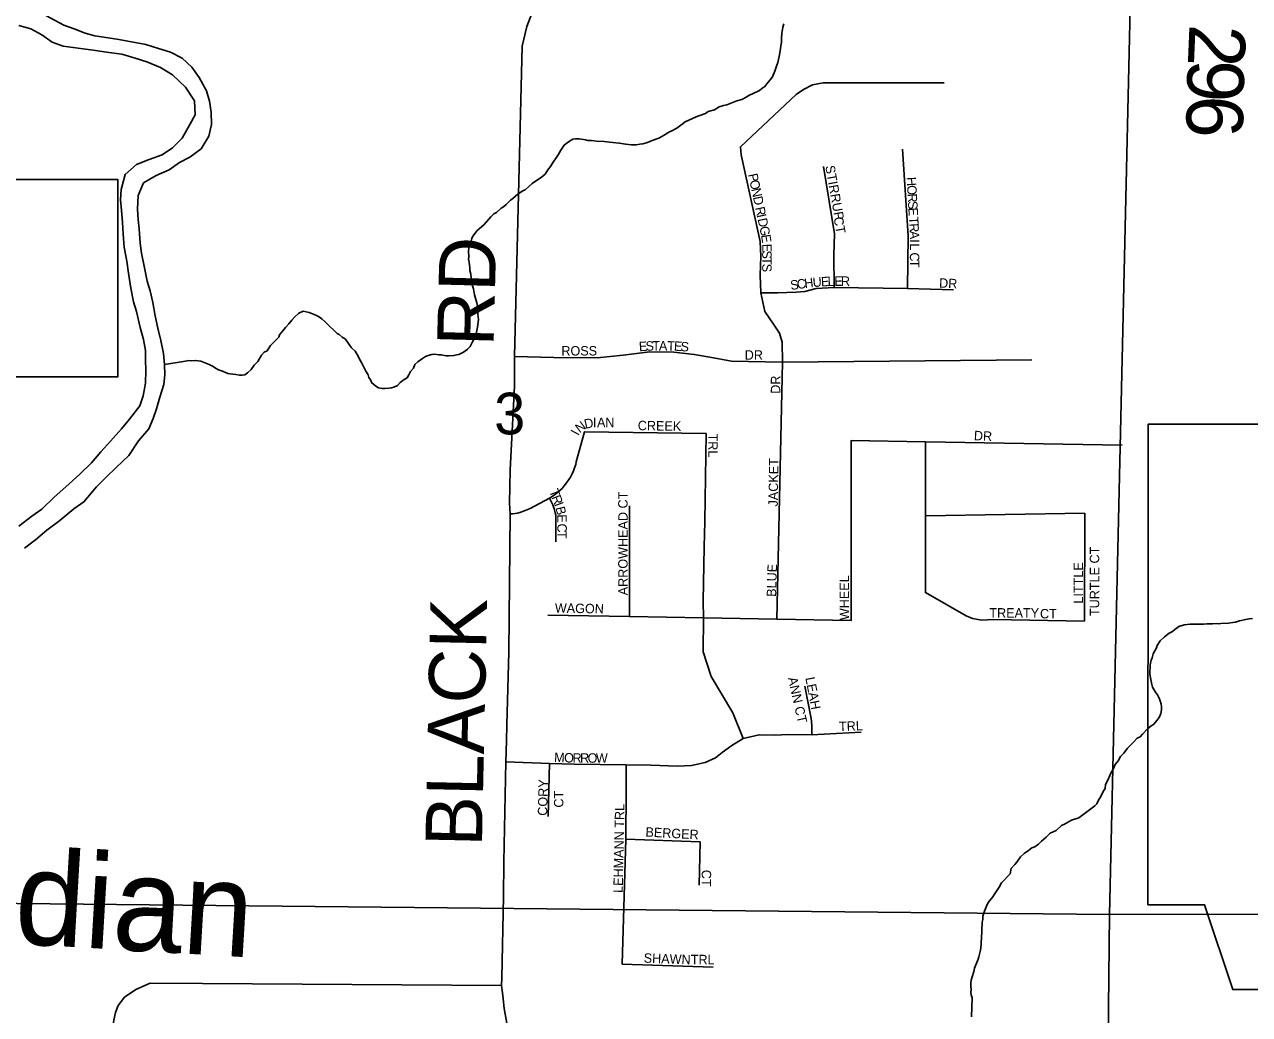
# Model space of a CAD drawing. Extents: x 1310247 to 1552180, y 377264 to 706493.
# Drawn here: x 1361294 to 1367792, y 507902 to 513154 of the extents above; entities that cross this region are included whole.
import ezdxf

# ---------------------------------------------------------------- set-up
doc = ezdxf.new("R2010")
doc.units = 0
for name, color, linetype in [('GM_X_Corporation', 7, 'Continuous'), ('GM_X_Major_River', 7, 'Continuous'), ('GM_X_Minor_River', 7, 'Continuous'), ('GM_X_Minor_River_Text', 7, 'Continuous'), ('GM_X_Section', 7, 'Continuous'), ('GM_X_Section_Text', 7, 'Continuous'), ('GM_X_Township_Road', 7, 'Continuous'), ('GM_X_Township_Road_Text', 7, 'Continuous'), ('GM_X_Township_Subdivision', 7, 'Continuous'), ('GM_X_Township_Subdivision_Text', 7, 'Continuous')]:
    doc.layers.add(name, color=color, linetype=linetype)

msp = doc.modelspace()

# ---------------------------------------------------------------- linework, layer by layer
at = {"layer": 'GM_X_Corporation'}
for points in [[(1360048.6, 512332.4), (1361788.4, 512332.3), (1361788.3, 511284.4), (1359108.4, 511284.5)], [(1367853.8, 508033.9), (1367703.8, 508033.9), (1367553.8, 508483.9), (1367253.8, 508483.9), (1367254.1, 511033.6), (1369004, 511033.5)]]:
    msp.add_lwpolyline(points, dxfattribs=at)
at = {"layer": 'GM_X_Major_River'}
for points in [[(1361558.1, 513131.8), (1361502.3, 513151), (1361430.9, 513188.6), (1361365.5, 513226), (1361309.7, 513247.2), (1361239.9, 513266.7)], [(1361263.5, 513147.9), (1361327.3, 513130.5), (1361386.9, 513099.2), (1361440.2, 513060), (1361500, 513038.7), (1361552, 513031.7), (1361606, 513024.5), (1361670, 513015.2), (1361742, 513005.7), (1361810, 512996.3), (1361881.8, 512974.7), (1361943.6, 512955.4), (1362015.2, 512925.9), (1362078.6, 512886.5), (1362147.4, 512820.9), (1362196.1, 512749.7), (1362198.6, 512675.4), (1362171.4, 512623.8), (1362129.7, 512550.4), (1362078.5, 512499.3), (1362023.5, 512462.3), (1361954.8, 512437.7), (1361888, 512411), (1361828.7, 512358), (1361807, 512278.2), (1361803.8, 512224.1), (1361808.7, 512167.9), (1361813.4, 512105.6), (1361818, 512041.3), (1361822.6, 511973), (1361837.1, 511898.5), (1361845.8, 511834.1), (1361858.2, 511755.7), (1361872.7, 511683.1), (1361887.6, 511630.7), (1361907.9, 511546), (1361924.7, 511483.5), (1361935.5, 511425.1), (1361936.4, 511375), (1361937.2, 511318.8), (1361935.8, 511250.6), (1361924.4, 511184.6), (1361905.2, 511130.9), (1361851.5, 511059.8), (1361808.3, 511008.5), (1361750.8, 510943.5), (1361699.4, 510886.4), (1361650, 510829.2), (1361588.6, 510770.3), (1361529.3, 510715.3), (1361451.6, 510646.7), (1361386, 510581.9), (1361333.1, 510544.9), (1361263.7, 510492.1)], [(1361293.4, 510375.2), (1361352.5, 510420.1), (1361411.8, 510471), (1361481, 510521.8), (1361556.6, 510584.4), (1361609.6, 510621.4), (1361675.4, 510700.3), (1361724.7, 510751.5), (1361779.9, 510804.5), (1361847.5, 510867.3), (1361899.3, 510944.5), (1361952.8, 511009.5), (1361976, 511063.2), (1361995.1, 511115), (1362012.5, 511176.8), (1362034, 511244.6), (1362039.1, 511294.6), (1362036.2, 511350.8), (1362031.4, 511409.1), (1362016.8, 511477.6), (1362002.1, 511542.1), (1361987.5, 511608.6), (1361974.9, 511679), (1361960.2, 511741.5), (1361945.2, 511792), (1361928.8, 511872.6), (1361914.2, 511941.1), (1361907.3, 511993.4), (1361902.9, 512069.7), (1361897.9, 512119.9), (1361893.1, 512174.2), (1361896.6, 512246.3), (1361926.1, 512313.9), (1361993.1, 512352.6), (1362062, 512383.3), (1362117, 512422.3), (1362171.7, 512449.3), (1362230.9, 512494.2), (1362272.4, 512561.5), (1362285.7, 512623.5), (1362285.1, 512689.7), (1362276.3, 512748), (1362259.4, 512802.5), (1362220.8, 512873.5), (1362181.8, 512928.5), (1362130.6, 512975.6), (1362069.1, 513007), (1362005.3, 513026.4), (1361937.5, 513047.8), (1361793.6, 513074.8), (1361737.7, 513084), (1361667.6, 513093.5), (1361615.8, 513108.6), (1361558.1, 513131.8)]]:
    msp.add_lwpolyline(points, dxfattribs=at)
at = {"layer": 'GM_X_Minor_River'}
for points in [[(1365309.7, 513083.5), (1365312.2, 513105.5), (1365317, 513139.5), (1365321.5, 513157.4)], [(1363696.4, 511659.5), (1363692.8, 511677.6), (1363685.5, 511707.9), (1363681.7, 511720), (1363676.5, 511752.2), (1363668.9, 511772.5), (1363665.3, 511788.6), (1363662.2, 511828.8), (1363656.6, 511849), (1363656.9, 511863), (1363653.6, 511893.2), (1363650, 511909.3), (1363650.3, 511921.4), (1363649, 511953.5), (1363651.3, 511967.5), (1363658, 511995.4), (1363664.4, 512009.3), (1363666.6, 512021.2), (1363674.9, 512033.1), (1363693.6, 512058.7), (1363705.9, 512070.4), (1363732.6, 512093.8), (1363767.6, 512133), (1363784.1, 512148.7), (1363798.3, 512156.4), (1363822.9, 512179.8), (1363835.2, 512187.5), (1363849.5, 512199.2), (1363872.1, 512222.7), (1363884.3, 512230.4), (1363913, 512255.8), (1363937.5, 512271.2), (1363949.7, 512277), (1363970.2, 512294.5), (1363986.6, 512310.1), (1363998.9, 512319.8), (1364035.5, 512343), (1364056, 512360.5), (1364070.6, 512382.2), (1364085.1, 512399.9), (1364095.5, 512417.7), (1364118.4, 512451.3), (1364124.7, 512463.1), (1364139.3, 512486.8), (1364156, 512514.5), (1364172.3, 512526.1), (1364184.6, 512535.9), (1364202.9, 512545.4), (1364217, 512547.1), (1364237.1, 512546.6), (1364269.1, 512541.8), (1364283.1, 512539.4), (1364301.1, 512539), (1364329.1, 512534.3), (1364369.3, 512533.3), (1364397.3, 512530.6), (1364449.4, 512525.2), (1364483.4, 512518.4), (1364497.4, 512518), (1364513.4, 512515.6), (1364525.5, 512515.3), (1364539.5, 512515), (1364557.7, 512518.5), (1364573.8, 512520.1), (1364598, 512527.6), (1364624.4, 512538.9), (1364658.8, 512550.1), (1364683.2, 512565.5), (1364715.8, 512584.8), (1364728, 512590.5), (1364754.4, 512603.9), (1364783, 512625.2), (1364799.4, 512636.9), (1364856.2, 512663.5), (1364870.4, 512669.2), (1364906.8, 512682.3), (1364921.1, 512692), (1364953.5, 512701.2), (1364979.9, 512716.6), (1365002.2, 512724.1), (1365020.3, 512727.6), (1365054.8, 512742.8), (1365073, 512748.4), (1365099.3, 512755.8), (1365125.8, 512771.1), (1365138, 512778.9), (1365152.2, 512784.5), (1365192.8, 512803.6), (1365205.1, 512815.3), (1365221.4, 512824.9), (1365231.7, 512838.7), (1365250.3, 512860.3), (1365262.7, 512876), (1365273.5, 512905.9), (1365284.2, 512937.7), (1365290.6, 512951.6), (1365297.3, 512983.5), (1365304.3, 513025.4), (1365306.7, 513041.4), (1365309.2, 513059.4), (1365309.7, 513083.5)], [(1362036.2, 511350.8), (1362137.4, 511365.3), (1362165.7, 511370.7), (1362177.7, 511370.4), (1362201.8, 511371.8), (1362229.8, 511367.1), (1362247.7, 511360.6), (1362273.6, 511349.9), (1362291.5, 511341.5), (1362311.3, 511328.9), (1362323.2, 511322.6), (1362345.1, 511314), (1362361, 511307.6), (1362372.9, 511303.3), (1362384.9, 511301), (1362398.9, 511298.7), (1362414.9, 511296.3), (1362434.9, 511293.8), (1362449, 511293.4), (1362463.1, 511295.1), (1362477.4, 511306.7), (1362495.9, 511324.3), (1362512.5, 511346), (1362531, 511365.6), (1362551.8, 511399.2), (1362566.3, 511414.8), (1362580.5, 511422.5), (1362599.2, 511450.1), (1362609.5, 511461.9), (1362642.4, 511495.2), (1362646.7, 511507.1), (1362665.3, 511528.7), (1362677.8, 511546.5), (1362696.3, 511566), (1362712.8, 511585.7), (1362727.2, 511601.4), (1362749.8, 511622.9), (1362772.1, 511632.3), (1362804.1, 511625.5), (1362839.9, 511612.6), (1362853.8, 511604.2), (1362871.6, 511591.8), (1362889.3, 511577.3), (1362908.9, 511556.7), (1362940.4, 511527.9), (1362952.1, 511515.5), (1362964, 511509.2), (1362979.7, 511494.8), (1362997.6, 511484.3), (1363017, 511455.8), (1363028.7, 511439.4), (1363048.3, 511420.9), (1363063.8, 511394.4), (1363069.5, 511382.2), (1363083, 511357.8), (1363094.5, 511335.5), (1363104.1, 511315.2), (1363117.7, 511294.8), (1363121.4, 511280.7), (1363129.1, 511268.4), (1363136.8, 511252.2), (1363158.5, 511235.6), (1363172.3, 511227.2), (1363192.3, 511222.7), (1363206.3, 511222.4), (1363226.5, 511223.9), (1363240.5, 511225.5), (1363252.7, 511229.3), (1363273, 511238.8), (1363287.4, 511254.5), (1363307.8, 511270), (1363324.1, 511279.6), (1363332.5, 511295.5), (1363341, 511313.3), (1363357.5, 511330.9), (1363363.9, 511350.8), (1363380.3, 511364.5), (1363400.7, 511378), (1363421.2, 511393.5), (1363435.3, 511397.2), (1363455.5, 511402.7), (1363469.6, 511404.4), (1363491.6, 511401.8), (1363503.7, 511401.5), (1363531.7, 511396.8), (1363543.7, 511396.5), (1363571.8, 511397.8), (1363586, 511401.5), (1363598.1, 511403.2), (1363618.4, 511414.7), (1363632.7, 511422.4), (1363644.9, 511432.1), (1363657.3, 511445.8), (1363672, 511473.5), (1363686.6, 511497.2), (1363693.4, 511531.2), (1363697.8, 511549.1), (1363702.8, 511589.1), (1363699.4, 511617.3), (1363699.8, 511635.3), (1363696.4, 511659.5)], [(1367808.3, 510002.5), (1367790.2, 510001), (1367772, 509997.4), (1367739.8, 509990.2), (1367717.5, 509982.8), (1367703.4, 509981.1), (1367681.2, 509977.6), (1367641, 509976.6), (1367629, 509974.9), (1367614.9, 509975.3), (1367596.8, 509973.7), (1367566.7, 509974.5), (1367550.6, 509972.9), (1367504.4, 509972), (1367478.3, 509972.7), (1367446.1, 509969.5), (1367417.8, 509960.1), (1367395.3, 509944.6), (1367383, 509932.9), (1367366.8, 509925.3), (1367342.2, 509905.8), (1367317.6, 509884.4), (1367303, 509858.7), (1367298.7, 509846.8), (1367281.9, 509815.1), (1367275.4, 509793.2), (1367271.1, 509781.3), (1367264.5, 509757.4), (1367263.3, 509707.2), (1367268.7, 509679), (1367274.1, 509652.8), (1367277.8, 509638.7), (1367293.2, 509612.2), (1367305, 509597.9), (1367312.6, 509579.6), (1367318.3, 509565.5), (1367323.9, 509547.3), (1367325.5, 509533.2), (1367325.2, 509517.2), (1367322.7, 509499.2), (1367314.3, 509481.3), (1367301.8, 509463.6), (1367283.2, 509440), (1367271, 509432.3), (1367250.5, 509416.7), (1367223.8, 509389.3), (1367211.4, 509375.6), (1367197.2, 509367.9), (1367176.6, 509346.3), (1367145.8, 509315), (1367125.1, 509287.5), (1367108.6, 509269.8), (1367096, 509248.1), (1367079.5, 509228.4), (1367068.9, 509202.6), (1367060.5, 509188.8), (1367052, 509168.9), (1367039.3, 509141.2), (1367028.8, 509121.4), (1367026.4, 509101.4), (1367020.1, 509089.5), (1367007.5, 509067.8), (1367001.2, 509053.9), (1366992.9, 509042), (1366982.3, 509020.2), (1366972, 509008.5), (1366957.7, 508998.8), (1366886.2, 508944.4), (1366847.8, 508933.3), (1366811.1, 508912.2), (1366794.9, 508904.6), (1366766.2, 508877.2), (1366735.7, 508863.9), (1366713.1, 508842.4), (1366688.5, 508821), (1366672.1, 508805.3), (1366653.7, 508791.7), (1366637.5, 508786.1), (1366619.1, 508772.5), (1366596.7, 508755.1), (1366578.2, 508737.5), (1366557.5, 508709.9), (1366547.1, 508698.1), (1366528.6, 508676.5), (1366521.9, 508648.6), (1366476.6, 508599.6), (1366464, 508577.8), (1366439.1, 508540.3), (1366430.7, 508526.5), (1366405.9, 508495), (1366397.4, 508477.2), (1366386.8, 508449.4), (1366378.1, 508423.5), (1366377.7, 508405.5), (1366373.4, 508391.6), (1366371.3, 508303.4)], [(1366371.3, 508303.4), (1366368.9, 508287.4), (1366368.7, 508275.3), (1366366.2, 508255.3), (1366365.9, 508243.3), (1366357, 508207.4), (1366352.8, 508195.5), (1366333.6, 508147.8), (1366329.1, 508129.9), (1366320.5, 508102), (1366316, 508084.1), (1366313.6, 508068.1), (1366313.2, 508050.1), (1366314.9, 508034), (1366314.5, 508017.9), (1366316.2, 508005.9), (1366321.9, 507989.7), (1366317.8, 507889.9)]]:
    msp.add_lwpolyline(points, dxfattribs=at)
at = {"layer": 'GM_X_Section'}
for points in [[(1360737.5, 513916.3), (1362023, 513887.1), (1367171.1, 513784.4), (1367049.5, 508432.7), (1360552.3, 508498)], [(1367171.1, 513784.4), (1367295, 513781.4), (1372501.2, 513756.8), (1372445.8, 508439.6), (1367049.5, 508432.7)], [(1367049.5, 508432.7), (1366992.5, 503140.2), (1360428.2, 503161.6), (1360552.3, 508498)], [(1372445.8, 508439.6), (1372373.2, 503099.2), (1366992.5, 503140.2), (1367049.5, 508432.7)]]:
    msp.add_lwpolyline(points, close=True, dxfattribs=at)
at = {"layer": 'GM_X_Township_Road'}
for points in [[(1363831.1, 508003.2), (1363825.2, 508056), (1363826.3, 508096.8), (1363834.8, 508528), (1363836.1, 508710.9), (1363847.5, 509242.1), (1363851, 509353.5), (1363853.1, 509438.5), (1363862.6, 509824.4), (1363870.4, 510558.4), (1363866.1, 510614.1), (1363871.1, 510790.6), (1363893.2, 511234.7), (1363894.2, 511393.1), (1363934, 513039.2), (1363959.4, 513143.4), (1364043.6, 513365.6), (1364095.9, 513481.7), (1364135.5, 513581.1), (1364159.7, 513661.5), (1364164.5, 513845.1), (1364165.6, 513886.6)], [(1361519.9, 506247.8), (1361599.7, 506620.7), (1361671.9, 506964.4), (1361749.6, 507342.9), (1361763.2, 507481.7), (1361763.2, 507672), (1361764.2, 507719.5), (1361762.2, 507766.9), (1361763.2, 507835), (1361767.7, 507872.4), (1361777.3, 507912.2), (1361791.5, 507949.6), (1361823.8, 507993.5), (1361884.7, 508034.3), (1361961.3, 508068.3), (1362237.8, 508066.2), (1363825.2, 508056)], [(1364917.9, 505664), (1364650.3, 506114.4), (1364259.9, 506765.6), (1364086, 507046.9), (1364031.5, 507162.8), (1363949.6, 507474.7), (1363903.6, 507687.8), (1363855.9, 507836.1), (1363838.8, 507933.3), (1363831.1, 508003.2)]]:
    msp.add_lwpolyline(points, dxfattribs=at)
at = {"layer": 'GM_X_Township_Subdivision'}
for points in [[(1365314.1, 511361.8), (1365313.3, 511468.9), (1365299.3, 511515.8), (1365266.5, 511564.2), (1365221.1, 511631.4), (1365199.2, 511729.9), (1365196.1, 511823.6), (1365199.2, 511923.7), (1365196.1, 512003.4), (1365096.1, 512462.9), (1365091.4, 512505), (1365329, 512728.5), (1365388.3, 512783.3), (1365425.8, 512808.3), (1365474.3, 512833.3), (1365530.6, 512844.2), (1366172.9, 512845)], [(1365977.6, 511753.3), (1365982.2, 512033.1), (1365951, 512492.5)], [(1365588.4, 511758), (1365586.8, 511931.5), (1365590, 512044), (1365532.1, 512400.4)], [(1365199.2, 511729.9), (1365288.3, 511729.9), (1365388.3, 511734.6), (1365433.7, 511737.7), (1365493.1, 511753.3), (1365588.4, 511758), (1365977.6, 511753.3), (1366222.9, 511747.1)], [(1363894.2, 511393.1), (1364102.1, 511386.8), (1364332.6, 511385.3), (1364470.2, 511399.3), (1364610.8, 511416.5), (1364739, 511415), (1364846.8, 511404), (1364929.7, 511388.4), (1365043.7, 511368.1), (1365314.1, 511361.8), (1366637, 511375.6)], [(1365285.4, 509999.3), (1365314.1, 511361.8)], [(1363870.4, 510558.4), (1363885, 510558.2), (1363896.3, 510559.5), (1363909.2, 510561.8), (1363921.8, 510564.6), (1363940.8, 510571.5), (1363976.6, 510586), (1364078.7, 510641.3), (1364103.6, 510657), (1364121.6, 510671.1), (1364135.4, 510683.1), (1364146.1, 510693), (1364156.6, 510705.8), (1364169.1, 510721.9), (1364181.9, 510739.8), (1364189.8, 510753.2), (1364198.6, 510770.3), (1364206.9, 510786.9), (1364212.4, 510801.7), (1364217.9, 510819.6), (1364221.3, 510833.5), (1364264.2, 510993.8), (1364909.9, 510984.8), (1364903.1, 510516.4), (1364900.3, 510383.6), (1364895, 510094.1), (1364896.2, 510006.1), (1364894.8, 509826.5), (1364937.4, 509695.4), (1365050.7, 509502.4), (1365105.6, 509366)], [(1364070.6, 510020.5), (1364503.3, 510012.9), (1364896.2, 510006.1), (1365285.4, 509999.3), (1365679.4, 509992.4), (1365679.4, 510947.4), (1366073.3, 510940.5), (1367117.1, 510922.3)], [(1366916.8, 509989), (1366432.9, 509997.5), (1366372, 509994), (1366322.9, 510002.8), (1366288.9, 510016), (1366073.3, 510140.5), (1366073.3, 510546.5), (1366073.3, 510743.5), (1366073.3, 510940.5)], [(1364113.3, 510409.2), (1364113.3, 510514.2), (1364113.2, 510524.9), (1364112.9, 510536.8), (1364111.8, 510550.5), (1364109.7, 510562.9), (1364104.4, 510585), (1364095.9, 510606), (1364078.7, 510641.3)], [(1364503.3, 510012.9), (1364503.3, 510601)], [(1366916.8, 509989), (1366918.2, 510561.2), (1366073.3, 510546.5)], [(1365470.4, 509385.5), (1365470.4, 509432.6), (1365469.3, 509456), (1365466.7, 509471.7), (1365433.3, 509643.5)], [(1363847.5, 509242.1), (1364079.2, 509233.5), (1364209.6, 509229.9), (1364485.8, 509226.5), (1364616.4, 509224.5), (1364758.5, 509219.9), (1364832.9, 509223.5), (1364904.6, 509239.4), (1364959.5, 509264.2), (1364995.8, 509291.7), (1365045.4, 509328.9), (1365105.6, 509366), (1365190.6, 509385.5), (1365270.3, 509383.8), (1365348.2, 509387.3), (1365470.4, 509385.5), (1365732.5, 509399.7)], [(1364071.9, 508952.3), (1364079.2, 509233.5)], [(1364464.5, 508168.9), (1364484, 508831.2), (1364485.8, 509091.5), (1364485.8, 509226.5)], [(1364484, 508831.2), (1364877.7, 508817.5), (1364873.7, 508587.5)], [(1364946.6, 508152.5), (1364464.5, 508168.9)]]:
    msp.add_lwpolyline(points, dxfattribs=at)

# ---------------------------------------------------------------- texts
at = {"layer": 'GM_X_Minor_River_Text'}
msp.add_text('Indian', height=499.98, rotation=356.61076, dxfattribs=at).set_placement((1360676.1, 508311.7))
at = {"layer": 'GM_X_Section_Text'}
msp.add_text('3', height=221, rotation=0.00001, dxfattribs=at).set_placement((1363785.7, 510979.6))
at = {"layer": 'GM_X_Township_Road_Text'}
for s, rotation, p in [('2', 267.57482, (1367474.1, 513158.1)), ('9', 267.9446, (1367466.2, 512971.3)), ('6', 269.43118, (1367459.3, 512778.1)), ('RD', 88.51887, (1363782.1, 511444.3)), ('BLACK', 88.79388, (1363720.4, 508790.6))]:
    msp.add_text(s, height=300, rotation=rotation, dxfattribs=at).set_placement(p)
at = {"layer": 'GM_X_Township_Subdivision_Text'}
for s, rotation, p in [('STIRRUP', 280.12495, (1365541.7, 512402.1)), ('P', 281.95164, (1365132.4, 512358.4)), ('O', 281.9569, (1365139.7, 512324)), ('H', 273.25865, (1365973, 512343.8)), ('N', 281.9569, (1365148.9, 512280.9)), ('O', 273.2532, (1365975.5, 512299.9)), ('R', 273.25637, (1365978, 512256)), ('D', 281.9569, (1365158, 512237.9)), ('R', 281.9574, (1365169.8, 512181.9)), ('S', 273.26084, (1365980.3, 512216.4)), ('I', 281.95282, (1365178, 512143.2)), ('D', 281.9569, (1365182.6, 512121.7)), ('CT', 280.00982, (1365585.7, 512129.3)), ('E', 273.25257, (1365982.3, 512181.3)), ('T', 273.25257, (1365985, 512133)), ('G', 281.9569, (1365191.7, 512078.6)), ('R', 273.25944, (1365987, 512097.8)), ('A', 271.7271, (1365989.3, 512058.6)), ('E', 279.16366, (1365200.7, 512036.2)), ('I', 270.15303, (1365990.6, 512015)), ('S', 270, (1365207.5, 511955.2)), ('E', 270.56694, (1365207.1, 511990.3)), ('C', 270.00304, (1365990.7, 511944.7)), ('L', 270.00684, (1365990.6, 511993.1)), ('S', 269.99848, (1365207.5, 511884.8)), ('T', 269.99848, (1365207.5, 511920)), ('T', 270, (1365990.7, 511905.1)), ('S', 7.54861, (1365359.6, 511745.4)), ('C', 7.53767, (1365394.5, 511750.1)), ('H', 7.45237, (1365433.7, 511755.2)), ('U', 4.48503, (1365476.7, 511760.9)), ('E', 2.66459, (1365520.1, 511764.3)), ('L', 2.04955, (1365555.1, 511765.9)), ('E', 0.50546, (1365590, 511767.2)), ('R', 0.02429, (1365625, 511767.5)), ('DR', 356.8158, (1366144.6, 511758.7)), ('E', 4.25204, (1364554.9, 511419.9)), ('S', 2.62365, (1364589.6, 511422.4)), ('T', 0.39617, (1364624.3, 511424)), ('A', 359.90165, (1364659.4, 511424.3)), ('T', 359.23501, (1364703.2, 511424.2)), ('E', 356.41855, (1364737.8, 511423.8)), ('S', 355.43261, (1364772.7, 511421.6)), ('ROSS', 0.00001, (1364142, 511397.9)), ('DR', 0.00001, (1365114.5, 511375.9)), ('DR', 90, (1365303, 511194.9)), ('N', 37.02601, (1364238.9, 510984.4)), ('D', 12.342, (1364268.9, 511008.5)), ('I', 0.00001, (1364309.1, 511017.6)), ('A', 0.00001, (1364331.1, 511017.6)), ('N', 0.00001, (1364375.1, 511017.6)), ('CREEK', 358.97755, (1364547, 511001.9)), ('I', 61.71001, (1364232.2, 510969.3)), ('TRL', 270, (1364921.4, 510983.7)), ('DR', 356.98314, (1366329.3, 510949.1)), ('JACKET', 89.07645, (1365289.8, 510596.6)), ('T', 290.80067, (1364076, 510679.1)), ('R', 290.79908, (1364088.5, 510646.2)), ('ARROWHEAD CT', 90, (1364493.4, 510125.7)), ('I', 290.79903, (1364102.6, 510609.2)), ('B', 284.24239, (1364109.9, 510590.1)), ('E', 272.25459, (1364119.3, 510554.4)), ('C', 270.00304, (1364120.7, 510506.5)), ('T', 270, (1364120.7, 510466.9)), ('TURTLE CT', 90, (1366995.1, 510015.7)), ('BLUE', 88.40969, (1365281, 510117.1)), ('LITTLE', 90, (1366909, 510081.7)), ('WHEEL', 90, (1365668.3, 509993.7)), ('WAGON', 358.91966, (1364107, 510033.9)), ('TREATY', 0.00001, (1366412.4, 510007.5)), ('CT', 0.00001, (1366680.8, 510003.1)), ('ANN CT', 282.65332, (1365343.3, 509686.5)), ('LEAH', 280.7129, (1365436.1, 509687.4)), ('TRL', 2.20139, (1365615.7, 509404.7)), ('M', 357.6497, (1364102.8, 509241.9)), ('O', 357.83387, (1364155.8, 509239.7)), ('R', 359.2844, (1364201.1, 509238)), ('R', 359.97032, (1364241.4, 509237.5)), ('O', 359.99558, (1364281, 509237.5)), ('W', 0.00001, (1364325, 509237.5)), ('CORY', 88.53198, (1364066.6, 508955.5)), ('CT', 90, (1364152.7, 508999.3)), ('LEHMANN TRL', 88.83073, (1364467.2, 508546.5)), ('BERGER', 356.87756, (1364587, 508845.9)), ('CT', 270, (1364886.3, 508669.3)), ('SHAWN', 357.75552, (1364578, 508177.1)), ('TRL', 0.00001, (1364828.4, 508168.3))]:
    msp.add_text(s, height=50, rotation=rotation, dxfattribs=at).set_placement(p)

doc.saveas('drawing.dxf')
